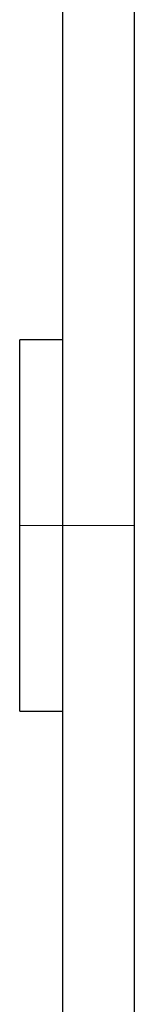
# Model space of a CAD drawing. Header units: millimetres. Extents: x 262469 to 275208, y -32539 to 9411.
# Tile 334 of 428: x 269058.79 to 269060.79, y -13246.74 to -13229.5. Entities that reach past the tile are written whole.
import ezdxf

# ---------------------------------------------------------------- set-up
doc = ezdxf.new("R2010")
doc.units = ezdxf.units.MM
doc.header["$LTSCALE"] = 100
doc.layers.add('$ IE_TELETECHNIKA', color=5, linetype='Continuous', lineweight=30)

msp = doc.modelspace()

# ---------------------------------------------------------------- linework, layer by layer
at = {"layer": '$ IE_TELETECHNIKA', "color": 7, "linetype": 'Continuous'}
for p, q in [((269060.79, -13218.671), (269060.79, -13283.046)), ((269059.54, -13282.734), (269059.54, -13218.984)), ((269059.54, -13235.109), (269058.79, -13235.109)), ((269058.79, -13241.609), (269058.79, -13235.109)), ((269058.79, -13241.609), (269059.54, -13241.609))]:
    msp.add_line(p, q, dxfattribs=at)
at = {"layer": '$ IE_TELETECHNIKA', "color": 7, "linetype": 'Continuous', "lineweight": 5, "ltscale": 20.32}
msp.add_line((269058.79, -13238.359), (269060.79, -13238.359), dxfattribs=at)

doc.saveas('drawing.dxf')
